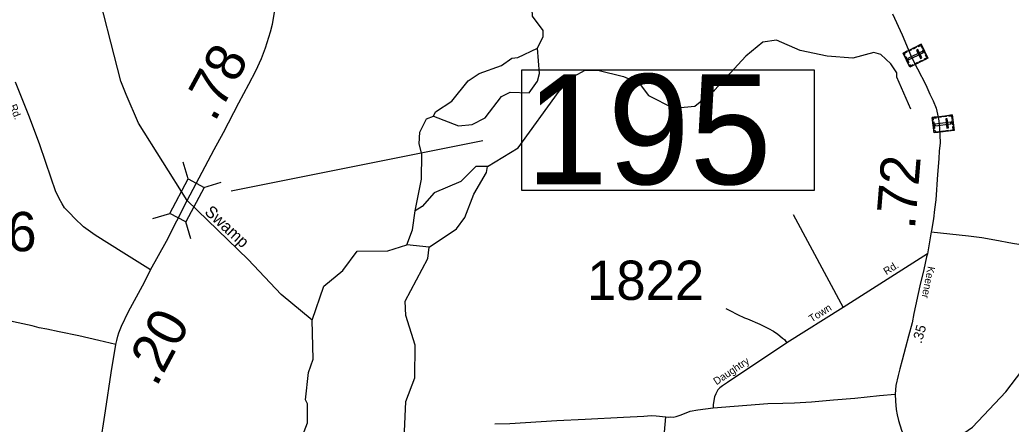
# Model space of a CAD drawing. Extents: x 2093524 to 2270757, y 289120 to 570408.
# Drawn here: x 2177691 to 2190292, y 502868 to 508010 of the extents above; entities that cross this region are included whole.
import ezdxf

# ---------------------------------------------------------------- set-up
doc = ezdxf.new("R2010")
doc.units = 0
for name, color, linetype in [('Exist Cultural Cemetery CELL', 7, 'Continuous'), ('Exist Hydrographic Creek Single Shore', 7, 'Continuous'), ('Exist Hydrographic Misc Water Feature', 7, 'Continuous'), ('Exist Hydrographic Swamp Label', 7, 'Continuous'), ('Exist Road Non-System Type 51', 7, 'Continuous'), ('Exist Road Secondary Mileage Hundredths English Label', 7, 'Continuous'), ('Exist Road Secondary Structure Standard Bridge CELL', 7, 'Continuous'), ('Exist Road Secondary Structure Standard Bridge Number Label', 7, 'Continuous'), ('Exist Road Secondary Type 51 Attributed', 7, 'Continuous'), ('Exist Road Secondary Type 51 Label', 7, 'Continuous'), ('Exist Road Secondary Type 51 Number Label', 7, 'Continuous')]:
    doc.layers.add(name, color=color, linetype=linetype)

msp = doc.modelspace()

# ---------------------------------------------------------------- linework, layer by layer
at = {"layer": 'Exist Cultural Cemetery CELL'}
for points in [[(2189147, 507700), (2189235, 507521), (2189006, 507409), (2188918, 507588)], [(2188933, 507559), (2188943, 507564), (2188934, 507583), (2188970, 507601), (2188965, 507611), (2188918, 507588)], [(2189169, 507589), (2189160, 507606), (2188978, 507517), (2188987, 507500)], [(2188981, 507619), (2189020, 507638), (2189025, 507628), (2188986, 507609)], [(2189042, 507649), (2189080, 507668), (2189085, 507657), (2189047, 507638)], [(2189104, 507634), (2189087, 507625), (2189139, 507520), (2189156, 507528)], [(2189108, 507681), (2189113, 507671), (2189142, 507685), (2189160, 507649), (2189170, 507654), (2189147, 507700)], [(2189180, 507634), (2189202, 507587), (2189192, 507582), (2189169, 507629)], [(2188954, 507542), (2188991, 507466), (2188981, 507461), (2188944, 507537)], [(2189125, 507480), (2189164, 507499), (2189169, 507489), (2189130, 507470)], [(2189196, 507502), (2189191, 507512), (2189220, 507527), (2189202, 507563), (2189212, 507568), (2189235, 507521)], [(2188991, 507439), (2189002, 507444), (2189011, 507425), (2189048, 507442), (2189052, 507432), (2189006, 507409)], [(2189066, 507451), (2189105, 507470), (2189110, 507460), (2189071, 507441)], [(2189542, 506801), (2189567, 506603), (2189315, 506571), (2189290, 506769)], [(2189294, 506736), (2189305, 506737), (2189303, 506759), (2189343, 506764), (2189341, 506775), (2189290, 506769)], [(2189359, 506778), (2189402, 506783), (2189403, 506772), (2189360, 506766)], [(2189426, 506786), (2189469, 506792), (2189470, 506780), (2189427, 506775)], [(2189480, 506752), (2189461, 506749), (2189476, 506633), (2189495, 506635)], [(2189499, 506795), (2189501, 506784), (2189533, 506788), (2189538, 506748), (2189549, 506749), (2189542, 506801)], [(2189552, 506727), (2189558, 506676), (2189547, 506675), (2189540, 506726)], [(2189308, 506713), (2189319, 506629), (2189308, 506628), (2189297, 506712)], [(2189311, 506604), (2189322, 506606), (2189325, 506584), (2189365, 506589), (2189366, 506578), (2189315, 506571)], [(2189527, 506689), (2189525, 506708), (2189323, 506682), (2189326, 506663)], [(2189385, 506592), (2189428, 506597), (2189430, 506586), (2189387, 506580)], [(2189451, 506600), (2189493, 506605), (2189495, 506594), (2189452, 506589)], [(2189524, 506598), (2189523, 506609), (2189555, 506613), (2189550, 506653), (2189561, 506655), (2189567, 506603)]]:
    msp.add_lwpolyline(points, close=True, dxfattribs=at)
at = {"layer": 'Exist Hydrographic Creek Single Shore'}
for points in [[(2179819, 505714), (2179201, 506697), (2179042, 507061), (2178973, 507229), (2178632, 508574), (2178565, 508776), (2178203, 509406), (2177950, 509920), (2177874, 510269), (2177747, 510446), (2177362, 510844), (2177219, 511050)], [(2184270, 507648), (2184344, 507800), (2184343, 507876), (2184209, 508056), (2184200, 508240), (2184241, 508331), (2184332, 508440), (2184407, 508475), (2184713, 508784), (2184763, 508894), (2184795, 509044), (2184760, 509350), (2184584, 509609), (2184615, 509868), (2184572, 510092), (2184592, 510257)], [(2182950, 506785), (2182975, 506841), (2183182, 506977), (2183389, 507236), (2183530, 507328), (2183813, 507431), (2183946, 507523), (2184021, 507531), (2184270, 507648)], [(2182715, 505583), (2182797, 505985), (2182803, 506300), (2182769, 506431), (2182776, 506582), (2182859, 506751), (2182950, 506785)], [(2181407, 504192), (2181014, 504515), (2180595, 504963), (2179819, 505714)], [(2182610, 505149), (2182683, 505341), (2182715, 505583)], [(2181407, 504192), (2181555, 504625), (2181795, 504821), (2181977, 505070), (2182368, 505072), (2182610, 505149)], [(2187042, 501074), (2187247, 501329), (2187595, 501605), (2188699, 502206), (2189321, 502501), (2189802, 502830), (2190224, 503280), (2190562, 503726), (2190960, 504086), (2191156, 504547), (2191336, 505088)], [(2181617, 501036), (2181432, 501302), (2181138, 501642), (2181012, 501842), (2181067, 502451), (2181150, 502583), (2181282, 502719), (2181348, 502885), (2181347, 503127), (2181321, 503177), (2181361, 503527), (2181418, 503693), (2181407, 504192)]]:
    msp.add_lwpolyline(points, dxfattribs=at)
at = {"layer": 'Exist Hydrographic Misc Water Feature'}
msp.add_line((2182893, 505117), (2182610, 505149), dxfattribs=at)
for points in [[(2189016, 506873), (2188838, 507280), (2188838, 507336), (2188762, 507452), (2188636, 507570), (2188545, 507595), (2188279, 507524), (2187953, 507547), (2187612, 507620), (2187311, 507751), (2187136, 507725), (2186919, 507549)], [(2182950, 506785), (2183267, 506661), (2183442, 506677), (2183608, 506762), (2183815, 507037), (2183923, 507090), (2184165, 507082), (2184272, 507231), (2184297, 507326), (2184270, 507648)], [(2183637, 506145), (2184027, 506383), (2184548, 507101), (2184738, 507294), (2184879, 507370), (2185038, 507370), (2185363, 507288), (2185563, 507205), (2185681, 507049), (2185998, 506885), (2186273, 506912), (2186522, 507114), (2186919, 507549)], [(2183637, 506145), (2183487, 506145), (2183296, 505952), (2182956, 505808), (2182807, 505634), (2182715, 505583)], [(2182893, 505117), (2183241, 505353), (2183349, 505495), (2183464, 505794), (2183621, 506070), (2183637, 506145)], [(2182599, 501042), (2182423, 501266), (2182305, 501648), (2182311, 501999), (2182376, 502231), (2182581, 502774), (2182596, 503158), (2182711, 503457), (2182717, 503874), (2182598, 504250), (2182589, 504434), (2182877, 504976), (2182893, 505117)]]:
    msp.add_lwpolyline(points, dxfattribs=at)
at = {"layer": 'Exist Road Non-System Type 51'}
msp.add_line((2187522, 505533), (2188155, 504352), dxfattribs=at)
for points in [[(2189276, 505313), (2189751, 505264), (2189919, 505242), (2190085, 505213), (2190311, 505170), (2190575, 505126), (2190757, 505091)], [(2186664, 504341), (2186717, 504315), (2186814, 504264), (2186902, 504222), (2186941, 504207), (2187099, 504138), (2187206, 504085), (2187272, 504050), (2187326, 504014), (2187352, 503992), (2187384, 503962), (2187409, 503943), (2187427, 503921), (2187441, 503901)], [(2185903, 502962), (2185937, 502959), (2185965, 502960), (2185997, 502957), (2186035, 502964), (2186083, 502983), (2186140, 503005), (2186213, 503033), (2186311, 503050), (2186506, 503074)], [(2183728, 502871), (2183918, 502878), (2184516, 502914), (2184877, 502931), (2185363, 502958), (2185621, 502968), (2185715, 502977), (2185779, 502974), (2185903, 502962)], [(2185811, 501917), (2185827, 502034), (2185842, 502194), (2185855, 502427), (2185903, 502962)]]:
    msp.add_lwpolyline(points, dxfattribs=at)
at = {"layer": 'Exist Road Secondary Structure Standard Bridge CELL'}
for p, q in [((2179832, 505986), (2179767, 506202)), ((2180031, 505878), (2180248, 505944)), ((2179380, 505484), (2179596, 505549)), ((2179866, 505223), (2179800, 505440))]:
    msp.add_line(p, q, dxfattribs=at)
msp.add_lwpolyline([(2179596, 505549), (2179831, 505986), (2180035, 505876), (2179800, 505440)], close=True, dxfattribs=at)
at = {"layer": 'Exist Road Secondary Structure Standard Bridge Number Label'}
msp.add_line((2180377, 505835), (2183578, 506475), dxfattribs=at)
msp.add_lwpolyline([(2184074, 507376), (2187790, 507376), (2187790, 505840), (2184074, 505840)], close=True, dxfattribs=at)
at = {"layer": 'Exist Road Secondary Type 51 Attributed'}
for points in [[(2179819, 505714), (2180163, 506361), (2180279, 506579), (2180476, 506953), (2180602, 507190), (2180689, 507360), (2180764, 507518), (2180813, 507653), (2180878, 507859), (2180901, 507953), (2180936, 508156), (2180945, 508265), (2180955, 508459), (2180954, 508588)], [(2188785, 508087), (2188907, 507818), (2189027, 507536), (2189100, 507387), (2189206, 507182), (2189258, 507066), (2189299, 506982), (2189337, 506885), (2189358, 506811), (2189371, 506725), (2189383, 506627), (2189386, 506549), (2189390, 506441), (2189379, 506343), (2189374, 506244), (2189357, 506043), (2189335, 505723), (2189316, 505597), (2189305, 505479), (2189280, 505331), (2189276, 505313), (2189249, 505163), (2189228, 505033)], [(2179352, 504831), (2179013, 505042), (2178647, 505273), (2178502, 505379), (2178387, 505486), (2178325, 505552), (2178300, 505575), (2178259, 505618), (2178231, 505670), (2178189, 505736), (2178146, 505835), (2178088, 505996), (2177947, 506421), (2177814, 506774), (2177634, 507216)], [(2179352, 504831), (2179557, 505196), (2179819, 505714)], [(2178913, 503883), (2178695, 503931), (2178441, 503992), (2178189, 504044), (2178036, 504074), (2177936, 504095), (2177849, 504118), (2177389, 504214), (2177261, 504259), (2177167, 504295), (2176630, 504522), (2176325, 504669), (2176153, 504748), (2176017, 504809), (2175866, 504879), (2175733, 504936), (2175643, 504965), (2175042, 505084), (2174776, 505133), (2174483, 505178), (2173966, 505214), (2173667, 505233), (2173163, 505259), (2172667, 505288)], [(2189228, 505033), (2188155, 504352), (2187441, 503901), (2186688, 503398), (2186623, 503356), (2186589, 503330), (2186563, 503304), (2186537, 503253), (2186522, 503215), (2186505, 503118), (2186506, 503074)], [(2189228, 505033), (2189218, 504997), (2189182, 504837), (2189133, 504626), (2189056, 504274), (2189032, 504156), (2188986, 503985), (2188951, 503843), (2188906, 503681), (2188876, 503570), (2188855, 503485), (2188827, 503361), (2188816, 503251)], [(2178913, 503883), (2178925, 503934), (2178937, 503987), (2178948, 504031), (2178982, 504114), (2179070, 504302), (2179277, 504675), (2179352, 504831)], [(2177988, 499961), (2177995, 500015), (2178005, 500055), (2178016, 500117), (2178048, 500231), (2178105, 500361), (2178191, 500516), (2178289, 500701), (2178373, 500868), (2178443, 501018), (2178472, 501092), (2178509, 501282), (2178582, 501758), (2178636, 502107), (2178780, 503037), (2178852, 503521), (2178913, 503883)], [(2186506, 503074), (2187198, 503129), (2187388, 503135), (2187540, 503140), (2187754, 503153), (2188034, 503179), (2188307, 503197), (2188617, 503233), (2188816, 503251)], [(2188816, 503251), (2188820, 503159), (2188829, 503056), (2188843, 502987), (2188862, 502913), (2188899, 502793), (2188940, 502692), (2189008, 502559), (2189051, 502482), (2189097, 502395), (2189838, 501072), (2189858, 501002), (2189877, 500906), (2189886, 500820), (2189896, 500732), (2189889, 500626), (2189882, 500504), (2189864, 500404), (2189853, 500298)]]:
    msp.add_lwpolyline(points, dxfattribs=at)

# ---------------------------------------------------------------- texts
at = {"layer": 'Exist Hydrographic Swamp Label'}
msp.add_text('Swamp', height=150, rotation=317.1793, dxfattribs=at).set_placement((2180029, 505554))
at = {"layer": 'Exist Road Secondary Mileage Hundredths English Label'}
for s, height, rotation, p in [('.78', 500, 61.5427, (2180167, 506699)), ('.72', 500, 85.2906, (2189068, 505337)), ('.20', 500, 61.8845, (2179426, 503330)), ('.35', 125, 74.658, (2189153, 503887))]:
    msp.add_text(s, height=height, rotation=rotation, dxfattribs=at).set_placement(p)
at = {"layer": 'Exist Road Secondary Structure Standard Bridge Number Label'}
msp.add_text('195', height=1400, dxfattribs=at).set_placement((2184124, 505919))
at = {"layer": 'Exist Road Secondary Type 51 Label'}
for s, rotation, p in [('Rd.', 291.8318, (2177557, 506915)), ('Rd.', 32.4079, (2188706, 504761)), ('Keener', 258.9618, (2189233, 504881)), ('Town', 32.2433, (2187757, 504159)), ('Daughtry', 33.7716, (2186546, 503362))]:
    msp.add_text(s, height=95, rotation=rotation, dxfattribs=at).set_placement(p)
at = {"layer": 'Exist Road Secondary Type 51 Number Label'}
for s, p in [('1816', (2176416, 505067)), ('1822', (2184902, 504448))]:
    msp.add_text(s, height=500, dxfattribs=at).set_placement(p)

doc.saveas('drawing.dxf')
